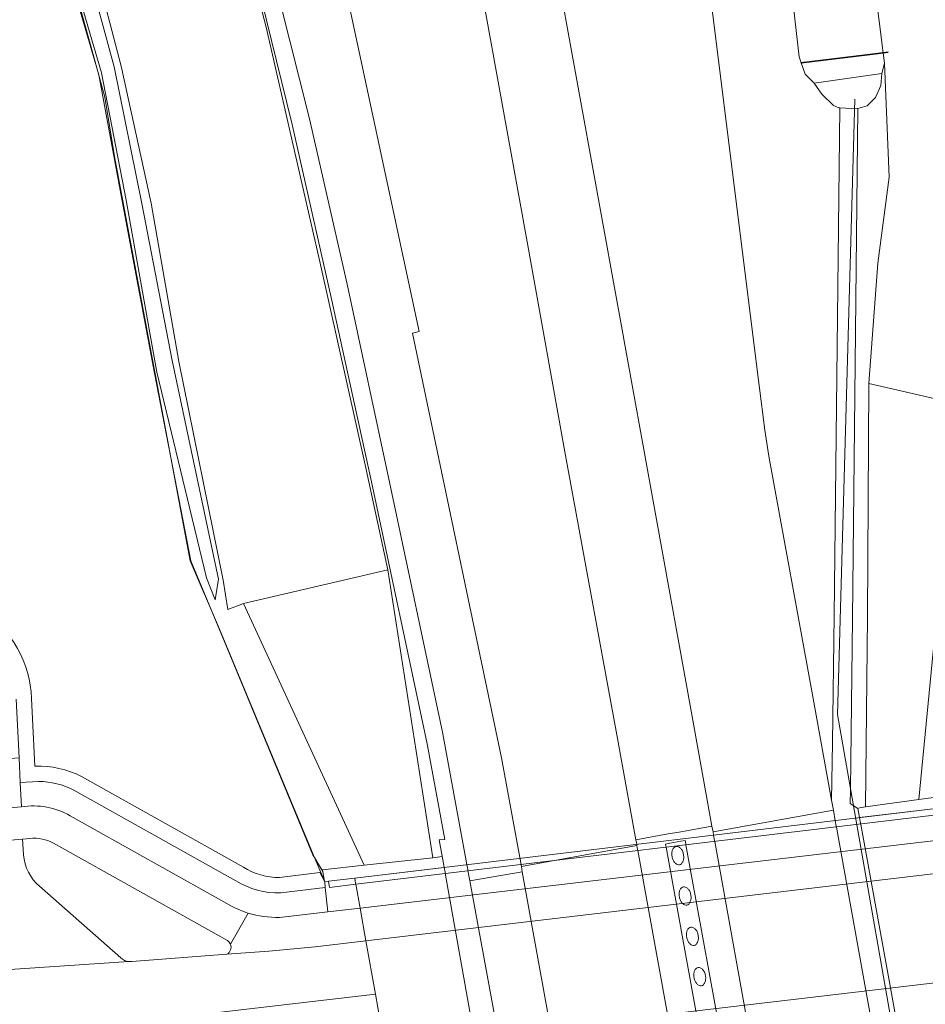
# Model space of a CAD drawing. Header units: metres. Extents: x 197700 to 204338, y 317132 to 325229.
# Tile 501 of 656: x 201228 to 201287, y 319771 to 319835. Entities that reach past the tile are written whole.
import ezdxf

# ---------------------------------------------------------------- set-up
doc = ezdxf.new("R2010")
doc.units = ezdxf.units.M
for name, color, linetype, lineweight in [('B-WE-FV-GELEIDING_WILDRASTER-G', 80, 'Continuous', 18), ('B-WE-GK-BESCHOEIING-G', 130, 'GK-BESCHOEIING', 35), ('B-WE-GR-BEPLANTING_CULTUUR_BOSPLANTSOEN-GV', 90, 'Continuous', 18), ('B-WE-IE-TERREINAFSCHEIDING_KUNSTMATIG_HEKWERK-G', 20, 'IE-TERREINAFSCHEIDING-KUNSTMATIG', 18), ('B-WE-IE-TERREINAFSCHEIDING_KUNSTMATIG_MUUR-GV', 90, 'Continuous', 18), ('B-WE-KW-KUNSTWERK_DEK-GV', 170, 'Continuous', 18), ('B-WE-KW-KUNSTWERK_DUIKER-G', 170, 'Continuous', 18), ('B-WE-KW-KUNSTWERK_PIJLER-GV', 170, 'Continuous', 18), ('B-WE-OG-TERREIN_CULTUURSCHEIDING-GV', 7, 'Continuous', 18), ('B-WE-OG-WATER_GREPPEL-GV', 160, 'Continuous', 18), ('B-WE-VH-ONVERHARD-GV', 252, 'Continuous', 18), ('B-WE-VH-VERHARDING_ASFALT-GV', 252, 'Continuous', 18), ('B-WE-VH-VERHARDING_BETON-GV', 252, 'Continuous', 18), ('B-WE-VH-VERHARDING_BETONSTRAATSTEEN-GV', 252, 'Continuous', 18), ('B-WE-VH-VERHARDING_GRASBETONSTEEN-GV', 70, 'Continuous', 18), ('B-WE-VH-VERHARDING_STRAATBAKSTEEN-GV', 252, 'Continuous', 18), ('B-WE-VH-VERHARDING_TEGEL-GV', 252, 'Continuous', 18)]:
    doc.layers.add(name, color=color, linetype=linetype, lineweight=lineweight)
doc.linetypes.add('GK-BESCHOEIING', pattern='A,30,-5,[1,NLCS.SHX,S=1,R=0,X=0,Y=0],-5', length=40)
doc.linetypes.add('IE-TERREINAFSCHEIDING-KUNSTMATIG', pattern='A,4,[82,NLCS.SHX,S=0.75,R=90,X=0,Y=0],4,-2', length=10)

msp = doc.modelspace()

# ---------------------------------------------------------------- linework, layer by layer
at = {"layer": 'B-WE-FV-GELEIDING_WILDRASTER-G'}
msp.add_lwpolyline([(201247.702, 319779.624), (201247.03, 319780.745), (201241.707, 319793.641), (201239.18, 319799.687), (201236.832, 319811.832), (201234.712, 319823.058), (201233.236, 319831.1), (201229.32, 319844.487), (201228.442, 319847.424), (201226.513, 319852.907), (201223.116, 319862.44), (201216.956, 319878.156), (201211.691, 319891.637), (201208.661, 319899.557), (201206.735, 319904.38), (201203.228, 319911.188), (201200.063, 319917.766), (201197.554, 319918.372)], dxfattribs=at)
at = {"layer": 'B-WE-GK-BESCHOEIING-G'}
msp.add_lwpolyline([(201278.592, 319831.879), (201278.609, 319831.881), (201280.035, 319832.052), (201282.871, 319832.391), (201283.915, 319832.516), (201284.221, 319832.553)], dxfattribs=at)
at = {"layer": 'B-WE-GR-BEPLANTING_CULTUUR_BOSPLANTSOEN-GV'}
for points in [[(201247.835, 319778.965), (201247.785, 319779.082), (201247.702, 319779.624), (201247.03, 319780.745), (201241.707, 319793.641), (201239.18, 319799.687), (201236.832, 319811.832), (201234.712, 319823.058), (201233.236, 319831.1), (201229.32, 319844.487), (201228.442, 319847.424), (201226.513, 319852.907), (201223.116, 319862.44), (201216.956, 319878.156), (201211.691, 319891.637), (201208.661, 319899.557), (201206.735, 319904.38), (201203.228, 319911.188), (201200.063, 319917.766), (201197.554, 319918.372)], [(201228.893, 319790.801), (201229.111, 319786.437)], [(201232.116, 319785.76), (201242.579, 319779.904)], [(201244.916, 319779.238), (201247.521, 319779.551), (201247.835, 319778.965)]]:
    msp.add_lwpolyline(points, dxfattribs=at)
for points in [[(201225.679, 319796.491, -0.242835), (201228.893, 319790.801)], [(201229.111, 319786.437, -0.127648), (201232.116, 319785.76)], [(201242.579, 319779.904, 0.144481), (201244.916, 319779.238)]]:
    msp.add_lwpolyline(points, format="xyb", dxfattribs=at)
at = {"layer": 'B-WE-IE-TERREINAFSCHEIDING_KUNSTMATIG_HEKWERK-G'}
for points in [[(201200.044, 319917.625), (201205.401, 319907.016), (201207.894, 319902.147), (201209.905, 319896.783), (201213.051, 319888.956), (201215.005, 319883.884), (201217.95, 319875.984), (201220.856, 319868.14), (201222.397, 319864.372), (201223.885, 319860.314), (201225.437, 319856.311), (201226.576, 319852.67), (201228.078, 319848.946), (201229.067, 319845.599), (201230.137, 319842.072), (201231.56, 319837.152), (201232.748, 319832.894), (201233.621, 319829.658), (201234.249, 319825.823), (201239.142, 319799.697), (201241.023, 319795.292), (201247.088, 319780.73), (201247.584, 319779.559)], [(201247.584, 319779.559), (201247.835, 319778.965)]]:
    msp.add_lwpolyline(points, dxfattribs=at)
at = {"layer": 'B-WE-IE-TERREINAFSCHEIDING_KUNSTMATIG_MUUR-GV'}
for points in [[(201282.76, 319783.794), (201286.207, 319784.273), (201288.68, 319809.847), (201282.971, 319811.145), (201282.902, 319796.088)], [(201242.571, 319796.936), (201250.384, 319780.032), (201254.817, 319780.506), (201251.902, 319799.11)], [(201282.279, 319783.688), (201282.383, 319783.116), (201287.307, 319783.707), (201289.032, 319783.914), (201289.22, 319783.937), (201289.14, 319784.68), (201288.897, 319784.646), (201286.207, 319784.273), (201282.76, 319783.794), (201282.383, 319783.742)], [(201287.382, 319783.283), (201287.354, 319783.442), (201287.307, 319783.707), (201249.767, 319779.197), (201249.824, 319778.88), (201249.837, 319778.806)], [(201289.986, 319768.594), (201289.932, 319768.9), (201289.886, 319769.161), (201289.625, 319770.629), (201289.264, 319772.669), (201288.642, 319776.176), (201288.038, 319779.584), (201287.666, 319781.683), (201287.382, 319783.283), (201287.354, 319783.442), (201287.307, 319783.707), (201282.383, 319783.116), (201282.388, 319783.091), (201282.45, 319782.748), (201282.464, 319782.673), (201285.056, 319768.418), (201285.07, 319768.342), (201285.13, 319768.012)], [(201247.835, 319778.965), (201248.08, 319778.994), (201249.767, 319779.197), (201255.547, 319779.893), (201255.544, 319779.909), (201255.419, 319780.61), (201255.271, 319780.584), (201254.817, 319780.506), (201250.384, 319780.032), (201247.684, 319779.743), (201247.702, 319779.624), (201247.785, 319779.082)], [(201250.49, 319775.148), (201251.105, 319771.705), (201251.72, 319768.262), (201252.089, 319766.194), (201252.352, 319764.725), (201252.4, 319764.455), (201252.463, 319764.102), (201258.237, 319764.794), (201258.233, 319764.816), (201258.187, 319765.078), (201258.175, 319765.146), (201258.155, 319765.257), (201255.614, 319779.516), (201255.604, 319779.576), (201255.547, 319779.893), (201249.767, 319779.197), (201249.824, 319778.88), (201249.837, 319778.806), (201250.111, 319777.268)], [(201249.837, 319778.806), (201249.824, 319778.88), (201249.767, 319779.197), (201248.08, 319778.994), (201248.137, 319778.603)]]:
    msp.add_lwpolyline(points, close=True, dxfattribs=at)
at = {"layer": 'B-WE-KW-KUNSTWERK_DEK-GV'}
msp.add_lwpolyline([(201289.886, 319769.161), (201289.625, 319770.629), (201289.264, 319772.669), (201288.642, 319776.176), (201288.038, 319779.584), (201287.666, 319781.683), (201287.382, 319783.283), (201287.354, 319783.442), (201287.307, 319783.707), (201249.767, 319779.197), (201249.824, 319778.88), (201249.837, 319778.806), (201250.111, 319777.268), (201250.49, 319775.148), (201251.105, 319771.705), (201251.72, 319768.262), (201252.089, 319766.194), (201252.352, 319764.725), (201252.4, 319764.455), (201252.463, 319764.102), (201289.986, 319768.594), (201289.932, 319768.9)], close=True, dxfattribs=at)
at = {"layer": 'B-WE-KW-KUNSTWERK_DUIKER-G'}
msp.add_lwpolyline([(201298.302, 319724.63), (201293.794, 319740.984), (201285.888, 319761.637), (201280.954, 319789.759), (201282.075, 319829.524)], dxfattribs=at)
at = {"layer": 'B-WE-KW-KUNSTWERK_PIJLER-GV'}
for points in [[(201270.67, 319781.232, 0.151646), (201270.531, 319781.247)], [(201270.257, 319780.831, 0.062283), (201270.27, 319780.59)], [(201270.302, 319781.027, 0.07715), (201270.257, 319780.831)], [(201270.408, 319781.184, 0.111247), (201270.302, 319781.027)], [(201270.531, 319781.247, 0.152061), (201270.408, 319781.184)], [(201270.824, 319781.122, 0.099512), (201270.67, 319781.232)], [(201270.935, 319780.954, 0.075768), (201270.824, 319781.122)], [(201271.007, 319780.724, 0.060395), (201270.935, 319780.954)], [(201271.02, 319780.482, 0.07049), (201271.007, 319780.724)], [(201270.27, 319780.59, 0.061389), (201270.342, 319780.359)], [(201270.342, 319780.359, 0.073318), (201270.453, 319780.192)], [(201270.453, 319780.192, 0.099512), (201270.607, 319780.082)], [(201270.607, 319780.082, 0.151646), (201270.746, 319780.067)], [(201270.746, 319780.067, 0.152061), (201270.869, 319780.13)], [(201270.869, 319780.13, 0.111247), (201270.975, 319780.287)], [(201270.975, 319780.287, 0.076405), (201271.02, 319780.482)], [(201270.73, 319778.224, 0.062283), (201270.743, 319777.983)], [(201270.775, 319778.42, 0.074928), (201270.73, 319778.224)], [(201270.881, 319778.577, 0.111247), (201270.775, 319778.42)], [(201271.004, 319778.64, 0.139177), (201270.881, 319778.577)], [(201271.143, 319778.624, 0.144459), (201271.004, 319778.64)], [(201271.297, 319778.514, 0.105652), (201271.143, 319778.624)], [(201271.408, 319778.347, 0.078836), (201271.297, 319778.514)], [(201271.481, 319778.116, 0.057387), (201271.408, 319778.347)], [(201271.493, 319777.875, 0.066432), (201271.481, 319778.116)], [(201270.743, 319777.983, 0.061389), (201270.815, 319777.752)], [(201270.815, 319777.752, 0.078836), (201270.926, 319777.585)], [(201270.926, 319777.585, 0.110733), (201271.081, 319777.475)], [(201271.081, 319777.475, 0.146342), (201271.219, 319777.459)], [(201271.219, 319777.459, 0.139177), (201271.342, 319777.522)], [(201271.342, 319777.522, 0.111247), (201271.448, 319777.679)], [(201271.448, 319777.679, 0.07715), (201271.493, 319777.875)], [(201271.203, 319775.616, 0.062283), (201271.216, 319775.375)], [(201271.248, 319775.812, 0.07715), (201271.203, 319775.616)], [(201271.354, 319775.969, 0.111247), (201271.248, 319775.812)], [(201271.477, 319776.032, 0.152061), (201271.354, 319775.969)], [(201271.616, 319776.017, 0.151646), (201271.477, 319776.032)], [(201271.77, 319775.907, 0.105652), (201271.616, 319776.017)], [(201271.881, 319775.739, 0.075768), (201271.77, 319775.907)], [(201271.954, 319775.509, 0.056364), (201271.881, 319775.739)], [(201271.216, 319775.375, 0.060395), (201271.288, 319775.145)], [(201271.288, 319775.145, 0.067481), (201271.399, 319774.977)], [(201271.399, 319774.977, 0.102146), (201271.554, 319774.867)], [(201271.692, 319774.852, 0.152061), (201271.815, 319774.915)], [(201271.815, 319774.915, 0.111247), (201271.921, 319775.072)], [(201271.921, 319775.072, 0.07715), (201271.966, 319775.268)], [(201271.966, 319775.268, 0.066432), (201271.954, 319775.509)], [(201271.554, 319774.867, 0.153534), (201271.692, 319774.852)], [(201271.676, 319773.009, 0.062283), (201271.689, 319772.768)], [(201271.721, 319773.205, 0.07715), (201271.676, 319773.009)], [(201271.827, 319773.362, 0.111247), (201271.721, 319773.205)], [(201271.951, 319773.425, 0.141546), (201271.827, 319773.362)], [(201272.089, 319773.409, 0.144664), (201271.951, 319773.425)], [(201272.243, 319773.299, 0.114252), (201272.089, 319773.409)], [(201272.354, 319773.132, 0.078836), (201272.243, 319773.299)], [(201272.427, 319772.902, 0.056364), (201272.354, 319773.132)], [(201271.689, 319772.768, 0.061389), (201271.761, 319772.537)], [(201271.761, 319772.537, 0.070533), (201271.872, 319772.37)], [(201271.872, 319772.37, 0.102146), (201272.027, 319772.26)], [(201272.289, 319772.307, 0.107193), (201272.394, 319772.464)], [(201272.394, 319772.464, 0.074928), (201272.439, 319772.66)], [(201272.439, 319772.66, 0.065954), (201272.427, 319772.902)], [(201272.027, 319772.26, 0.144664), (201272.165, 319772.244)], [(201272.165, 319772.244, 0.135024), (201272.289, 319772.307)]]:
    msp.add_lwpolyline(points, format="xyb", dxfattribs=at)
at = {"layer": 'B-WE-OG-TERREIN_CULTUURSCHEIDING-GV'}
for points in [[(201288.68, 319809.847), (201286.207, 319784.273), (201288.897, 319784.646)], [(201229.111, 319786.437), (201228.893, 319790.801)], [(201227.894, 319790.763), (201228.02, 319788.245), (201228.083, 319786.98), (201228.163, 319785.371)], [(201242.579, 319779.904), (201232.116, 319785.76)], [(201228.163, 319785.371), (201229.339, 319785.44)], [(201231.628, 319784.887), (201242.091, 319779.031)], [(201228.783, 319781.76), (201228.301, 319781.72), (201228.378, 319780.706)], [(201241.538, 319775.173), (201230.313, 319781.467)], [(201244.986, 319778.239), (201247.855, 319778.584), (201247.835, 319778.965), (201247.521, 319779.551), (201244.916, 319779.238)], [(201229.405, 319778.669), (201234.65, 319774.053)], [(201235.176, 319773.801), (201235.359, 319773.813), (201241.504, 319774.282)]]:
    msp.add_lwpolyline(points, dxfattribs=at)
for points in [[(201228.893, 319790.801, 0.242835), (201225.679, 319796.491)], [(201232.116, 319785.76, 0.127648), (201229.111, 319786.437)], [(201229.339, 319785.44, -0.118345), (201231.628, 319784.887)], [(201230.313, 319781.467, 0.143628), (201228.783, 319781.76)], [(201228.378, 319780.706, 0.198594), (201229.405, 319778.669)], [(201244.916, 319779.238, -0.144481), (201242.579, 319779.904)], [(201242.091, 319779.031, 0.147015), (201244.986, 319778.239)], [(201241.504, 319774.282, 0.377372), (201241.744, 319774.929)], [(201241.744, 319774.929, 0.128354), (201241.538, 319775.173)], [(201234.65, 319774.053, 0.156305), (201235.176, 319773.801)]]:
    msp.add_lwpolyline(points, format="xyb", dxfattribs=at)
at = {"layer": 'B-WE-OG-WATER_GREPPEL-GV'}
msp.add_lwpolyline([(201260.211, 319942.336), (201264.06, 319921.424), (201268.146, 319899.174), (201270.83, 319883.272), (201274.335, 319866.245), (201276.256, 319851.721), (201278.478, 319832.262), (201278.609, 319831.881), (201278.863, 319831.139), (201279.442, 319830.557), (201283.822, 319831.176), (201283.999, 319831.851), (201283.915, 319832.516), (201281.422, 319852.169), (201278.665, 319869.003), (201277.301, 319868.488), (201274.639, 319885.879), (201272.393, 319900.681), (201269.622, 319915.72), (201270.471, 319915.918), (201268.888, 319922.91), (201265.581, 319942.138)], dxfattribs=at)
at = {"layer": 'B-WE-VH-ONVERHARD-GV'}
for points in [[(201236.576, 319950.649), (201241.413, 319926.636), (201245.902, 319902.833), (201249.747, 319881.771), (201250.127, 319879.686), (201254.075, 319858.004), (201260.99, 319819.843), (201263.341, 319806.739), (201266.697, 319788.458), (201267.929, 319781.683), (201270.016, 319782.052), (201270.733, 319782.178), (201272.848, 319782.551), (201271.57, 319789.645), (201266.863, 319815.56), (201262.663, 319838.727), (201258.357, 319862.495), (201255.07, 319880.583), (201254.072, 319886.078), (201249.76, 319909.491), (201245.311, 319932.592), (201240.538, 319956.23)], [(201272.559, 319837.734), (201275.898, 319811.015), (201276.266, 319808.142), (201276.528, 319806.45), (201279.349, 319791.05), (201280.575, 319784.234), (201280.625, 319787.93), (201280.738, 319796.175), (201281.103, 319828.955), (201281.047, 319828.957), (201280.687, 319829.121), (201279.944, 319829.85), (201279.442, 319830.557), (201278.863, 319831.139), (201278.609, 319831.881), (201278.478, 319832.262), (201276.256, 319851.721)], [(201231.269, 319844.68), (201234.668, 319831.664), (201236.618, 319822.798), (201238.414, 319812.586), (201241.275, 319798.448), (201241.562, 319796.56), (201242.571, 319796.936), (201251.902, 319799.11), (201250.441, 319805.909), (201247.538, 319818.932), (201244.055, 319834.185), (201240.96, 319846.02)], [(201240.96, 319846.02), (201244.055, 319834.185), (201247.538, 319818.932), (201250.441, 319805.909), (201251.902, 319799.11), (201254.817, 319780.506), (201255.271, 319780.584), (201255.419, 319780.61), (201255.232, 319781.662), (201255.582, 319781.693), (201254.444, 319787.884), (201250.844, 319804.802), (201248.255, 319816.718), (201245.732, 319827.878), (201242.701, 319840.154)], [(201229.32, 319844.487), (201233.236, 319831.1), (201234.712, 319823.058), (201236.832, 319811.832), (201239.18, 319799.687), (201241.707, 319793.641), (201247.03, 319780.745), (201247.702, 319779.624), (201247.684, 319779.743), (201250.384, 319780.032), (201242.571, 319796.936), (201241.562, 319796.56), (201241.275, 319798.448), (201238.414, 319812.586), (201236.618, 319822.798), (201234.668, 319831.664), (201231.269, 319844.68)], [(201229.536, 319844.501), (201233.403, 319831.228), (201234.997, 319823.008), (201236.987, 319811.881), (201240.191, 319798.593), (201240.741, 319797.181), (201240.975, 319798.509), (201237.965, 319812.641), (201236.011, 319822.786), (201234.231, 319831.616), (201230.708, 319844.539)], [(201230.708, 319844.539), (201234.231, 319831.616), (201236.011, 319822.786), (201237.965, 319812.641), (201240.975, 319798.509), (201240.741, 319797.181), (201240.191, 319798.593), (201236.987, 319811.881), (201234.997, 319823.008), (201233.403, 319831.228), (201229.536, 319844.501)]]:
    msp.add_lwpolyline(points, dxfattribs=at)
for points in [[(201288.68, 319809.847), (201289.342, 319814.673), (201290.514, 319827.309), (201290.74, 319829.673), (201290.417, 319832.964), (201287.882, 319847.54), (201285.939, 319861.481), (201284.148, 319871.071), (201278.665, 319869.003), (201281.422, 319852.169), (201283.915, 319832.516), (201283.999, 319831.851), (201284.29, 319824.487), (201283.569, 319818.932), (201282.971, 319811.145)], [(201283.822, 319831.176), (201283.749, 319830.412), (201283.414, 319829.629), (201282.863, 319829.101), (201282.277, 319828.917), (201281.924, 319795.968), (201281.795, 319784.923), (201281.785, 319784.022), (201281.974, 319783.894), (201282.279, 319783.688), (201282.383, 319783.742), (201282.76, 319783.794), (201282.902, 319796.088), (201282.971, 319811.145), (201283.569, 319818.932), (201284.29, 319824.487), (201283.999, 319831.851)]]:
    msp.add_lwpolyline(points, close=True, dxfattribs=at)
at = {"layer": 'B-WE-VH-VERHARDING_ASFALT-GV'}
for points in [[(201262.667, 319881), (201262.498, 319881.931), (201255.07, 319880.583), (201258.357, 319862.495), (201262.663, 319838.727), (201266.863, 319815.56), (201271.57, 319789.645), (201272.848, 319782.551), (201272.913, 319782.188), (201280.689, 319783.598), (201280.575, 319784.234), (201279.349, 319791.05), (201276.528, 319806.45), (201276.266, 319808.142), (201275.898, 319811.015), (201272.559, 319837.734), (201270.588, 319837.377)], [(201244.954, 319856.38), (201253.938, 319814.507), (201253.498, 319814.413), (201259.258, 319786.962), (201260.531, 319779.941), (201267.999, 319781.296), (201267.983, 319781.384), (201267.929, 319781.683), (201266.697, 319788.458), (201263.341, 319806.739), (201260.99, 319819.843), (201254.075, 319858.004), (201250.127, 319879.686), (201242.7, 319878.339), (201246.56, 319856.66), (201246.248, 319856.606)], [(201238.593, 319858.455), (201239.697, 319855.021), (201239.814, 319854.657), (201243.658, 319840.923), (201246.835, 319828.264), (201249.272, 319817.563), (201252.005, 319804.771), (201255.441, 319788.627), (201257.01, 319780.082), (201257.071, 319779.749), (201257.082, 319779.689), (201257.204, 319779.022), (201260.593, 319779.603), (201260.531, 319779.941), (201259.258, 319786.962), (201253.498, 319814.413), (201253.938, 319814.507), (201244.954, 319856.38), (201243.823, 319856.182), (201240.193, 319866.932), (201236.814, 319875.978), (201232.714, 319874.981), (201236.295, 319865.371)], [(201288.038, 319779.584), (201287.666, 319781.683), (201250.111, 319777.268), (201250.49, 319775.148)], [(201278.57, 319722.875), (201276.455, 319734.513), (201274.185, 319747.003), (201271.47, 319762.21), (201270.797, 319765.91), (201270.727, 319766.297), (201270.666, 319766.63), (201270.649, 319766.725), (201268.057, 319780.979), (201268.045, 319781.046), (201267.999, 319781.296), (201260.531, 319779.941), (201260.593, 319779.603), (201278.309, 319681.929), (201278.378, 319681.547), (201285.84, 319682.9), (201283.005, 319698.417), (201278.58, 319722.821)], [(201251.105, 319771.705), (201251.72, 319768.262), (201289.264, 319772.669), (201288.642, 319776.176), (201288.038, 319779.584), (201250.49, 319775.148)], [(201267.77, 319720.791), (201269.496, 319711.317), (201272.085, 319697.102), (201274.961, 319681.313), (201278.309, 319681.929), (201260.593, 319779.603), (201257.204, 319779.022), (201259.698, 319765.438), (201259.718, 319765.329), (201259.779, 319764.999), (201260.698, 319759.994), (201263.36, 319745.238), (201265.65, 319732.545)], [(201289.625, 319770.629), (201289.264, 319772.669), (201251.72, 319768.262), (201252.089, 319766.194)]]:
    msp.add_lwpolyline(points, close=True, dxfattribs=at)
for points in [[(201283.452, 319768.229), (201280.889, 319782.488), (201280.875, 319782.562), (201280.814, 319782.905), (201280.689, 319783.598), (201272.913, 319782.188), (201272.952, 319781.973), (201273.013, 319781.633), (201273.026, 319781.563), (201275.594, 319767.306)], [(201241.504, 319774.282), (201244.218, 319774.489), (201247.203, 319774.76), (201250.49, 319775.148), (201250.111, 319777.268), (201248.04, 319777.025), (201248.035, 319777.024)], [(201242.873, 319776.941), (201241.744, 319774.929)], [(201248.035, 319777.024), (201244.909, 319776.657)], [(201211.091, 319767.45), (201211.148, 319767.052), (201251.105, 319771.705), (201250.49, 319775.148), (201247.203, 319774.76), (201244.218, 319774.489), (201241.504, 319774.282), (201235.359, 319773.813), (201235.176, 319773.801), (201216.914, 319772.584), (201216.764, 319772.574), (201214.638, 319772.333), (201208.594, 319771.649), (201206.075, 319771.401), (201206.033, 319771.397), (201204.686, 319771.268), (201194.471, 319770.134), (201178.066, 319768.271), (201172.053, 319767.535), (201162.19, 319766.422), (201162.047, 319766.403), (201156.496, 319765.6)], [(201243.555, 319767.162), (201248.449, 319767.878), (201251.72, 319768.262), (201251.105, 319771.705), (201211.148, 319767.052), (201211.204, 319766.653)]]:
    msp.add_lwpolyline(points, dxfattribs=at)
for points in [[(201244.909, 319776.657, -0.077601), (201242.873, 319776.941)], [(201241.744, 319774.929, -0.377372), (201241.504, 319774.282)]]:
    msp.add_lwpolyline(points, format="xyb", dxfattribs=at)
at = {"layer": 'B-WE-VH-VERHARDING_BETON-GV'}
for points in [[(201279.442, 319830.557), (201279.944, 319829.85), (201280.687, 319829.121), (201281.047, 319828.957), (201281.103, 319828.955), (201282.253, 319828.91), (201282.277, 319828.917), (201282.863, 319829.101), (201283.414, 319829.629), (201283.749, 319830.412), (201283.822, 319831.176)], [(201249.837, 319778.806), (201250.111, 319777.268), (201287.666, 319781.683), (201287.382, 319783.283)], [(201273.518, 319766.81), (201273.798, 319766.859), (201273.772, 319767), (201273.756, 319767.09), (201271.163, 319781.344), (201271.15, 319781.413), (201271.11, 319781.635), (201270.844, 319781.586), (201270.126, 319781.455), (201269.842, 319781.403), (201269.868, 319781.261), (201269.88, 319781.193), (201272.468, 319766.939), (201272.485, 319766.847), (201272.523, 319766.635), (201272.794, 319766.683)], [(201249.837, 319778.806), (201248.137, 319778.603), (201248.08, 319778.994), (201247.835, 319778.965), (201247.855, 319778.584), (201248.04, 319777.025), (201250.111, 319777.268)]]:
    msp.add_lwpolyline(points, close=True, dxfattribs=at)
for points in [[(201270.531, 319781.247, -0.151646), (201270.67, 319781.232)], [(201270.27, 319780.59, -0.062283), (201270.257, 319780.831)], [(201270.257, 319780.831, -0.07715), (201270.302, 319781.027)], [(201270.302, 319781.027, -0.111247), (201270.408, 319781.184)], [(201270.408, 319781.184, -0.152061), (201270.531, 319781.247)], [(201270.67, 319781.232, -0.099512), (201270.824, 319781.122)], [(201270.824, 319781.122, -0.075768), (201270.935, 319780.954)], [(201270.935, 319780.954, -0.060395), (201271.007, 319780.724)], [(201271.007, 319780.724, -0.07049), (201271.02, 319780.482)], [(201270.342, 319780.359, -0.061389), (201270.27, 319780.59)], [(201270.453, 319780.192, -0.073318), (201270.342, 319780.359)], [(201270.607, 319780.082, -0.099512), (201270.453, 319780.192)], [(201270.746, 319780.067, -0.151646), (201270.607, 319780.082)], [(201270.869, 319780.13, -0.152061), (201270.746, 319780.067)], [(201270.975, 319780.287, -0.111247), (201270.869, 319780.13)], [(201271.02, 319780.482, -0.076405), (201270.975, 319780.287)], [(201270.743, 319777.983, -0.062283), (201270.73, 319778.224)], [(201270.73, 319778.224, -0.074928), (201270.775, 319778.42)], [(201270.775, 319778.42, -0.111247), (201270.881, 319778.577)], [(201270.881, 319778.577, -0.139177), (201271.004, 319778.64)], [(201271.004, 319778.64, -0.144459), (201271.143, 319778.624)], [(201271.143, 319778.624, -0.105652), (201271.297, 319778.514)], [(201271.297, 319778.514, -0.078836), (201271.408, 319778.347)], [(201271.408, 319778.347, -0.057387), (201271.481, 319778.116)], [(201271.481, 319778.116, -0.066432), (201271.493, 319777.875)], [(201270.815, 319777.752, -0.061389), (201270.743, 319777.983)], [(201270.926, 319777.585, -0.078836), (201270.815, 319777.752)], [(201271.081, 319777.475, -0.110733), (201270.926, 319777.585)], [(201271.219, 319777.459, -0.146342), (201271.081, 319777.475)], [(201271.342, 319777.522, -0.139177), (201271.219, 319777.459)], [(201271.448, 319777.679, -0.111247), (201271.342, 319777.522)], [(201271.493, 319777.875, -0.07715), (201271.448, 319777.679)], [(201271.216, 319775.375, -0.062283), (201271.203, 319775.616)], [(201271.203, 319775.616, -0.07715), (201271.248, 319775.812)], [(201271.248, 319775.812, -0.111247), (201271.354, 319775.969)], [(201271.354, 319775.969, -0.152061), (201271.477, 319776.032)], [(201271.477, 319776.032, -0.151646), (201271.616, 319776.017)], [(201271.616, 319776.017, -0.105652), (201271.77, 319775.907)], [(201271.77, 319775.907, -0.075768), (201271.881, 319775.739)], [(201271.881, 319775.739, -0.056364), (201271.954, 319775.509)], [(201271.288, 319775.145, -0.060395), (201271.216, 319775.375)], [(201271.399, 319774.977, -0.067481), (201271.288, 319775.145)], [(201271.554, 319774.867, -0.102146), (201271.399, 319774.977)], [(201271.815, 319774.915, -0.152061), (201271.692, 319774.852)], [(201271.921, 319775.072, -0.111247), (201271.815, 319774.915)], [(201271.966, 319775.268, -0.07715), (201271.921, 319775.072)], [(201271.954, 319775.509, -0.066432), (201271.966, 319775.268)], [(201271.692, 319774.852, -0.153534), (201271.554, 319774.867)], [(201271.689, 319772.768, -0.062283), (201271.676, 319773.009)], [(201271.676, 319773.009, -0.07715), (201271.721, 319773.205)], [(201271.721, 319773.205, -0.111247), (201271.827, 319773.362)], [(201271.827, 319773.362, -0.141546), (201271.951, 319773.425)], [(201271.951, 319773.425, -0.144664), (201272.089, 319773.409)], [(201272.089, 319773.409, -0.114252), (201272.243, 319773.299)], [(201272.243, 319773.299, -0.078836), (201272.354, 319773.132)], [(201272.354, 319773.132, -0.056364), (201272.427, 319772.902)], [(201271.761, 319772.537, -0.061389), (201271.689, 319772.768)], [(201271.872, 319772.37, -0.070533), (201271.761, 319772.537)], [(201272.027, 319772.26, -0.102146), (201271.872, 319772.37)], [(201272.394, 319772.464, -0.107193), (201272.289, 319772.307)], [(201272.439, 319772.66, -0.074928), (201272.394, 319772.464)], [(201272.427, 319772.902, -0.065954), (201272.439, 319772.66)], [(201272.165, 319772.244, -0.144664), (201272.027, 319772.26)], [(201272.289, 319772.307, -0.135024), (201272.165, 319772.244)]]:
    msp.add_lwpolyline(points, format="xyb", dxfattribs=at)
at = {"layer": 'B-WE-VH-VERHARDING_BETONSTRAATSTEEN-GV'}
msp.add_lwpolyline([(201228.163, 319785.371), (201228.083, 319786.98), (201221.869, 319786.469), (201221.999, 319784.89), (201222.13, 319783.289), (201228.24, 319783.81)], close=True, dxfattribs=at)
for points in [[(201228.378, 319780.706), (201228.301, 319781.72), (201222.311, 319781.225), (201222.334, 319780.918), (201222.394, 319780.157)], [(201234.65, 319774.053), (201229.405, 319778.669)], [(201216.914, 319772.584), (201235.176, 319773.801)]]:
    msp.add_lwpolyline(points, dxfattribs=at)
for points in [[(201229.405, 319778.669, -0.198594), (201228.378, 319780.706)], [(201235.176, 319773.801, -0.156305), (201234.65, 319774.053)]]:
    msp.add_lwpolyline(points, format="xyb", dxfattribs=at)
at = {"layer": 'B-WE-VH-VERHARDING_GRASBETONSTEEN-GV'}
for points in [[(201259.698, 319765.438), (201257.204, 319779.022), (201257.082, 319779.689), (201257.071, 319779.749), (201257.01, 319780.082), (201255.441, 319788.627), (201252.005, 319804.771), (201249.272, 319817.563), (201246.835, 319828.264), (201243.658, 319840.923)], [(201242.701, 319840.154), (201245.732, 319827.878), (201248.255, 319816.718), (201250.844, 319804.802), (201254.444, 319787.884), (201255.582, 319781.693), (201255.232, 319781.662), (201255.419, 319780.61), (201255.544, 319779.909), (201255.547, 319779.893), (201255.604, 319779.576), (201255.614, 319779.516), (201258.155, 319765.257)], [(201285.056, 319768.418), (201282.464, 319782.673), (201282.45, 319782.748), (201282.388, 319783.091), (201282.383, 319783.116), (201282.279, 319783.688), (201281.974, 319783.894), (201281.785, 319784.022), (201281.795, 319784.923), (201281.924, 319795.968), (201282.277, 319828.917), (201282.253, 319828.91), (201281.103, 319828.955), (201280.738, 319796.175), (201280.625, 319787.93), (201280.575, 319784.234), (201280.689, 319783.598), (201280.814, 319782.905), (201280.875, 319782.562), (201280.889, 319782.488), (201283.452, 319768.229)]]:
    msp.add_lwpolyline(points, dxfattribs=at)
for points in [[(201275.694, 319766.749), (201275.61, 319767.218), (201275.594, 319767.306), (201273.026, 319781.563), (201273.013, 319781.633), (201272.952, 319781.973), (201272.913, 319782.188), (201272.848, 319782.551), (201270.733, 319782.178), (201270.016, 319782.052), (201267.929, 319781.683), (201267.983, 319781.384), (201267.999, 319781.296), (201268.045, 319781.046), (201268.057, 319780.979), (201270.649, 319766.725), (201270.666, 319766.63), (201270.727, 319766.297), (201270.797, 319765.91), (201272.867, 319766.264), (201273.592, 319766.389)], [(201273.518, 319766.81), (201272.794, 319766.683), (201272.523, 319766.635), (201272.485, 319766.847), (201272.468, 319766.939), (201269.88, 319781.193), (201269.868, 319781.261), (201269.842, 319781.403), (201270.126, 319781.455), (201270.844, 319781.586), (201271.11, 319781.635), (201271.15, 319781.413), (201271.163, 319781.344), (201273.756, 319767.09), (201273.772, 319767), (201273.798, 319766.859)]]:
    msp.add_lwpolyline(points, close=True, dxfattribs=at)
at = {"layer": 'B-WE-VH-VERHARDING_STRAATBAKSTEEN-GV'}
for points in [[(201228.245, 319783.81), (201228.24, 319783.81), (201222.13, 319783.289), (201216.196, 319782.783)], [(201241.856, 319777.365), (201231.391, 319783.23)], [(201215.842, 319780.668), (201222.3, 319781.224), (201222.311, 319781.225), (201228.301, 319781.72), (201228.783, 319781.76)], [(201230.313, 319781.467), (201241.538, 319775.173)], [(201241.744, 319774.929), (201242.873, 319776.941)]]:
    msp.add_lwpolyline(points, dxfattribs=at)
for points in [[(201231.391, 319783.23, 0.16753), (201228.245, 319783.81)], [(201228.783, 319781.76, -0.143628), (201230.313, 319781.467)], [(201242.873, 319776.941, -0.037071), (201241.856, 319777.365)], [(201241.538, 319775.173, -0.128354), (201241.744, 319774.929)]]:
    msp.add_lwpolyline(points, format="xyb", dxfattribs=at)
at = {"layer": 'B-WE-VH-VERHARDING_TEGEL-GV'}
for points in [[(201229.339, 319785.44), (201228.163, 319785.371), (201228.24, 319783.81), (201228.245, 319783.81)], [(201242.091, 319779.031), (201231.628, 319784.887)], [(201231.391, 319783.23), (201241.856, 319777.365)], [(201244.909, 319776.657), (201248.035, 319777.024), (201248.04, 319777.025), (201247.855, 319778.584), (201244.986, 319778.239)]]:
    msp.add_lwpolyline(points, dxfattribs=at)
for points in [[(201231.628, 319784.887, 0.118345), (201229.339, 319785.44)], [(201228.245, 319783.81, -0.16753), (201231.391, 319783.23)], [(201244.986, 319778.239, -0.147015), (201242.091, 319779.031)], [(201241.856, 319777.365, 0.037071), (201242.873, 319776.941)], [(201242.873, 319776.941, 0.077601), (201244.909, 319776.657)]]:
    msp.add_lwpolyline(points, format="xyb", dxfattribs=at)

doc.saveas('drawing.dxf')
